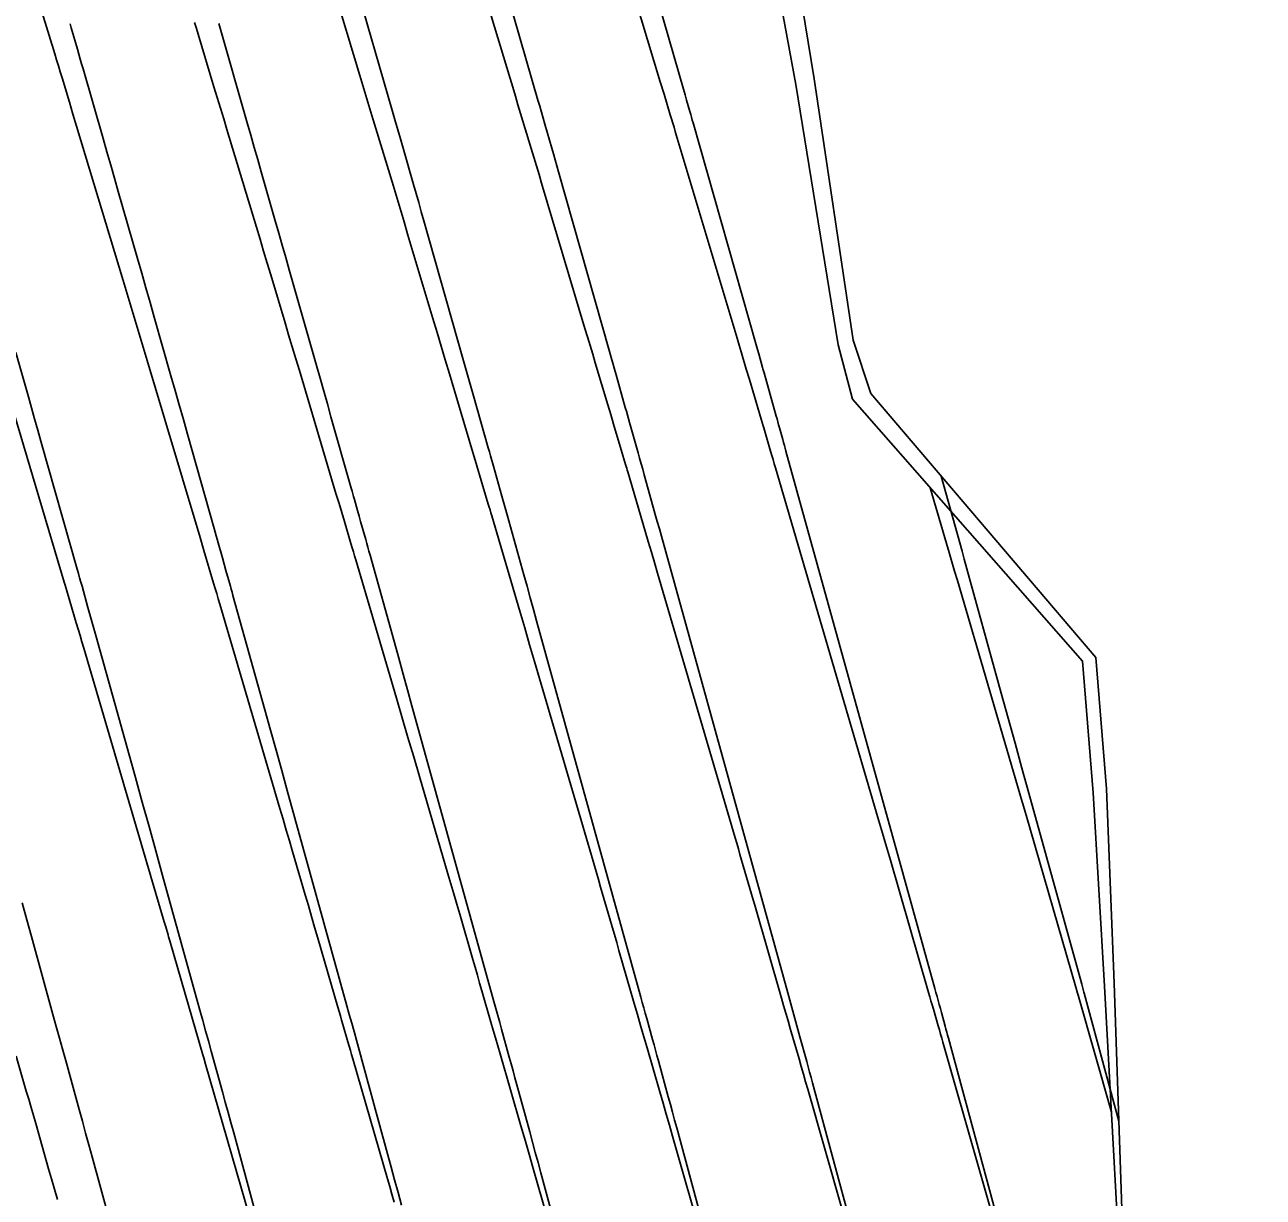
# Model space of a CAD drawing. Extents: x 954385 to 988206, y 1868364 to 1924553.
# Drawn here: x 957858.45 to 957884.45, y 1919791.61 to 1919816.22 of the extents above; entities that cross this region are included whole.
import ezdxf

# ---------------------------------------------------------------- set-up
doc = ezdxf.new("R2010")
doc.units = 0
for name, color, linetype in [('1', 7, 'Continuous'), ('Ex_Major Contours', 7, 'Continuous'), ('Ex_Minor Contours', 7, 'Continuous'), ('Perimeter', 7, 'Continuous')]:
    doc.layers.add(name, color=color, linetype=linetype)

msp = doc.modelspace()

# ---------------------------------------------------------------- linework, layer by layer
at = {"layer": '1'}
for points in [[(957874.199, 1919820.14), (957875.028, 1919815.086), (957875.846, 1919809.601), (957876.214, 1919808.48), (957880.936, 1919802.941), (957881.162, 1919800.18), (957881.322, 1919796.098), (957881.557, 1919789.305), (957881.559, 1919789.232), (957884.303, 1919783.086), (957882.515, 1919778.639), (957882.074, 1919775.577), (957882.936, 1919768.939), (957883.067, 1919767.905), (957883.691, 1919762.286)], [(957871.065, 1919819.095), (957872.28, 1919814.872), (957872.314, 1919814.753), (957872.348, 1919814.635), (957872.416, 1919814.398), (957872.433, 1919814.339), (957872.45, 1919814.279), (957872.466, 1919814.22), (957872.483, 1919814.161), (957873.805, 1919809.505), (957873.833, 1919809.407), (957873.861, 1919809.31), (957873.941, 1919809.028), (957873.95, 1919808.996), (957873.973, 1919808.911), (957874.228, 1919808.006), (957874.246, 1919807.945), (957874.263, 1919807.883), (957874.28, 1919807.822), (957874.297, 1919807.76), (957874.366, 1919807.514), (957874.383, 1919807.453), (957874.4, 1919807.391), (957874.417, 1919807.33), (957874.434, 1919807.268), (957877.559, 1919795.987), (957877.582, 1919795.903), (957877.605, 1919795.819), (957877.651, 1919795.651), (957877.675, 1919795.567), (957877.698, 1919795.483), (957877.776, 1919795.196), (957877.793, 1919795.134), (957877.81, 1919795.072), (957877.826, 1919795.01), (957877.843, 1919794.948), (957879.354, 1919789.358)], [(957876.227, 1919789.433), (957874.991, 1919794.006), (957874.96, 1919794.118), (957874.93, 1919794.231), (957874.899, 1919794.344), (957874.869, 1919794.456), (957874.726, 1919794.978), (957874.705, 1919795.055), (957874.684, 1919795.131), (957874.663, 1919795.208), (957874.642, 1919795.284), (957874.558, 1919795.59), (957874.537, 1919795.667), (957874.515, 1919795.743), (957874.494, 1919795.82), (957874.473, 1919795.896), (957871.817, 1919805.487), (957871.775, 1919805.639), (957871.732, 1919805.791), (957871.69, 1919805.943), (957871.648, 1919806.095), (957871.458, 1919806.776), (957871.426, 1919806.891), (957871.394, 1919807.006), (957871.362, 1919807.121), (957871.33, 1919807.235), (957871.15, 1919807.871), (957871.121, 1919807.977), (957871.083, 1919808.11), (957871.068, 1919808.163), (957871.061, 1919808.189), (957870.868, 1919808.87), (957870.833, 1919808.993), (957870.799, 1919809.115), (957870.764, 1919809.238), (957870.729, 1919809.36), (957869.657, 1919813.133), (957869.622, 1919813.259), (957869.586, 1919813.384), (957869.55, 1919813.509), (957869.515, 1919813.634), (957869.371, 1919814.134), (957869.335, 1919814.259), (957869.299, 1919814.384), (957869.263, 1919814.509), (957869.227, 1919814.635), (957868.218, 1919818.145)], [(957873.099, 1919789.508), (957872.139, 1919793.063), (957872.094, 1919793.227), (957872.05, 1919793.39), (957872.006, 1919793.553), (957871.961, 1919793.716), (957871.754, 1919794.474), (957871.724, 1919794.585), (957871.693, 1919794.696), (957871.663, 1919794.807), (957871.632, 1919794.918), (957871.51, 1919795.362), (957871.48, 1919795.473), (957871.449, 1919795.583), (957871.418, 1919795.694), (957871.388, 1919795.805), (957869.199, 1919803.706), (957869.132, 1919803.948), (957869.065, 1919804.19), (957868.998, 1919804.433), (957868.93, 1919804.675), (957868.58, 1919805.931), (957868.553, 1919806.03), (957868.525, 1919806.128), (957868.498, 1919806.227), (957868.47, 1919806.325), (957868.327, 1919806.831), (957868.292, 1919806.958), (957868.232, 1919807.171), (957868.208, 1919807.256), (957868.184, 1919807.341), (957867.875, 1919808.431), (957867.819, 1919808.627), (957867.764, 1919808.823), (957867.708, 1919809.019), (957867.653, 1919809.215), (957866.832, 1919812.106), (957866.777, 1919812.297), (957866.723, 1919812.488), (957866.668, 1919812.679), (957866.614, 1919812.87), (957866.395, 1919813.634), (957866.34, 1919813.824), (957866.285, 1919814.015), (957866.23, 1919814.206), (957866.175, 1919814.397), (957865.371, 1919817.195)], [(957866.362, 1919791.443), (957866.29, 1919791.708), (957866.218, 1919791.973), (957866.146, 1919792.237), (957865.811, 1919793.465), (957865.762, 1919793.645), (957865.712, 1919793.825), (957865.663, 1919794.005), (957865.613, 1919794.184), (957865.415, 1919794.904), (957865.366, 1919795.084), (957865.316, 1919795.264), (957865.266, 1919795.444), (957865.216, 1919795.624), (957863.965, 1919800.143), (957863.847, 1919800.566), (957863.73, 1919800.99), (957863.612, 1919801.413), (957863.495, 1919801.836), (957862.824, 1919804.242), (957862.806, 1919804.308), (957862.788, 1919804.373), (957862.769, 1919804.439), (957862.751, 1919804.505), (957862.677, 1919804.768), (957862.64, 1919804.9), (957862.603, 1919805.031), (957862.514, 1919805.346), (957862.493, 1919805.42), (957862.472, 1919805.494), (957862.451, 1919805.569), (957862.43, 1919805.643), (957861.869, 1919807.624), (957861.782, 1919807.931), (957861.695, 1919808.239), (957861.608, 1919808.546), (957861.52, 1919808.853), (957861.171, 1919810.082), (957861.084, 1919810.39), (957860.996, 1919810.697), (957860.909, 1919811.004), (957860.821, 1919811.311), (957860.416, 1919812.721), (957860.337, 1919812.999), (957860.257, 1919813.277), (957860.177, 1919813.555), (957860.097, 1919813.833), (957859.676, 1919815.295), (957859.647, 1919815.399), (957859.617, 1919815.502), (957859.587, 1919815.605), (957859.557, 1919815.708), (957859.428, 1919816.156), (957859.403, 1919816.242)], [(957869.972, 1919789.583), (957869.286, 1919792.121), (957869.228, 1919792.335), (957869.17, 1919792.549), (957869.112, 1919792.763), (957869.054, 1919792.977), (957868.783, 1919793.969), (957868.743, 1919794.115), (957868.703, 1919794.26), (957868.663, 1919794.406), (957868.623, 1919794.551), (957868.463, 1919795.133), (957868.423, 1919795.278), (957868.382, 1919795.424), (957868.342, 1919795.569), (957868.302, 1919795.715), (957866.582, 1919801.925), (957866.49, 1919802.257), (957866.397, 1919802.59), (957866.305, 1919802.923), (957866.212, 1919803.255), (957865.702, 1919805.087), (957865.679, 1919805.169), (957865.656, 1919805.251), (957865.633, 1919805.333), (957865.61, 1919805.415), (957865.504, 1919805.791), (957865.472, 1919805.908), (957865.439, 1919806.025), (957865.373, 1919806.258), (957865.357, 1919806.317), (957865.34, 1919806.375), (957865.324, 1919806.433), (957865.307, 1919806.492), (957864.882, 1919807.992), (957864.806, 1919808.261), (957864.729, 1919808.531), (957864.653, 1919808.8), (957864.576, 1919809.07), (957864.006, 1919811.079), (957863.933, 1919811.336), (957863.86, 1919811.593), (957863.786, 1919811.849), (957863.713, 1919812.106), (957863.418, 1919813.133), (957863.345, 1919813.39), (957863.271, 1919813.646), (957863.197, 1919813.903), (957863.123, 1919814.16), (957862.524, 1919816.245)], [(957858.265, 1919809.338), (957858.529, 1919808.41), (957858.594, 1919808.178), (957858.66, 1919807.946), (957858.726, 1919807.714), (957858.792, 1919807.483), (957859.553, 1919804.794), (957859.579, 1919804.704), (957859.604, 1919804.614), (957859.63, 1919804.523), (957859.655, 1919804.433), (957859.78, 1919803.99), (957859.808, 1919803.891), (957859.835, 1919803.792), (957859.891, 1919803.595), (957859.905, 1919803.545), (957859.919, 1919803.496), (957859.933, 1919803.447), (957859.947, 1919803.397), (957860.777, 1919800.416), (957860.92, 1919799.902), (957861.062, 1919799.389), (957861.205, 1919798.876), (957861.347, 1919798.362), (957862.131, 1919795.533), (957862.19, 1919795.319), (957862.249, 1919795.104), (957862.309, 1919794.89), (957862.368, 1919794.675), (957862.604, 1919793.818), (957862.663, 1919793.604), (957862.722, 1919793.389), (957862.781, 1919793.175), (957862.839, 1919792.96), (957863.264, 1919791.406)], [(957877.695, 1919806.742), (957877.985, 1919805.696), (957878.033, 1919805.522), (957878.082, 1919805.347), (957878.13, 1919805.173), (957878.178, 1919804.999), (957878.952, 1919802.192), (957879.097, 1919801.667), (957879.242, 1919801.141), (957879.388, 1919800.615), (957879.533, 1919800.089), (957880.644, 1919796.078), (957880.667, 1919795.995), (957880.689, 1919795.913), (957880.695, 1919795.891), (957881.422, 1919793.201)], [(957860.434, 1919790.381), (957859.868, 1919792.456), (957859.799, 1919792.705), (957859.731, 1919792.954), (957859.663, 1919793.203), (957859.594, 1919793.451), (957859.32, 1919794.447), (957859.252, 1919794.696), (957859.183, 1919794.944), (957859.114, 1919795.193), (957859.045, 1919795.442), (957858.592, 1919797.078), (957858.494, 1919797.433), (957858.395, 1919797.789)]]:
    msp.add_lwpolyline(points, dxfattribs=at)
at = {"layer": 'Ex_Major Contours'}
for points in [[(957875.962, 1919790.121), (957874.891, 1919793.874), (957874.845, 1919794.033), (957874.8, 1919794.193), (957874.754, 1919794.353), (957874.708, 1919794.512), (957874.523, 1919795.151), (957874.477, 1919795.31), (957874.431, 1919795.47), (957874.385, 1919795.63), (957874.339, 1919795.789), (957873.777, 1919797.736), (957873.743, 1919797.854), (957873.709, 1919797.973), (957873.674, 1919798.091), (957873.64, 1919798.209), (957873.503, 1919798.682), (957873.468, 1919798.801), (957873.434, 1919798.919), (957873.399, 1919799.037), (957873.365, 1919799.155), (957871.737, 1919804.709), (957871.672, 1919804.929), (957871.608, 1919805.15), (957871.543, 1919805.37), (957871.478, 1919805.59), (957871.113, 1919806.835), (957871.101, 1919806.873), (957871.09, 1919806.912), (957871.078, 1919806.951), (957871.067, 1919806.99), (957870.974, 1919807.301), (957870.815, 1919807.834), (957870.754, 1919808.038), (957870.693, 1919808.241), (957870.43, 1919809.124), (957870.376, 1919809.305), (957870.322, 1919809.486), (957870.268, 1919809.667), (957870.214, 1919809.848), (957869.304, 1919812.894), (957869.249, 1919813.078), (957869.194, 1919813.261), (957869.139, 1919813.444), (957869.084, 1919813.627), (957868.863, 1919814.359), (957868.807, 1919814.542), (957868.752, 1919814.725), (957868.697, 1919814.908), (957868.641, 1919815.091), (957867.774, 1919817.962)], [(957858.274, 1919794.567), (957858.485, 1919793.836), (957858.535, 1919793.665), (957858.584, 1919793.494), (957858.633, 1919793.324), (957858.682, 1919793.153), (957858.954, 1919792.207), (957859.016, 1919791.993), (957859.078, 1919791.778), (957859.139, 1919791.563)]]:
    msp.add_lwpolyline(points, dxfattribs=at)
at = {"layer": 'Ex_Minor Contours'}
for points in [[(957879.222, 1919789.629), (957877.729, 1919794.86), (957877.704, 1919794.947), (957877.679, 1919795.034), (957877.654, 1919795.121), (957877.629, 1919795.208), (957877.528, 1919795.556), (957877.503, 1919795.643), (957877.478, 1919795.73), (957877.453, 1919795.816), (957877.428, 1919795.903), (957876.626, 1919798.683), (957876.606, 1919798.754), (957876.585, 1919798.824), (957876.565, 1919798.895), (957876.544, 1919798.966), (957876.462, 1919799.25), (957876.441, 1919799.32), (957876.421, 1919799.391), (957876.4, 1919799.462), (957876.379, 1919799.533), (957874.214, 1919806.92), (957874.188, 1919807.007), (957874.163, 1919807.094), (957874.137, 1919807.181), (957874.112, 1919807.268), (957873.968, 1919807.759), (957873.954, 1919807.805), (957873.913, 1919807.943), (957873.665, 1919808.774), (957873.6, 1919808.991), (957873.492, 1919809.353), (957873.449, 1919809.497), (957873.406, 1919809.642), (957872.11, 1919813.983), (957872.084, 1919814.069), (957872.057, 1919814.156), (957872.031, 1919814.243), (957872.005, 1919814.33), (957871.874, 1919814.764), (957871.795, 1919815.025), (957870.615, 1919818.93)], [(957864.932, 1919816.994), (957865.488, 1919815.157), (957865.572, 1919814.878), (957865.657, 1919814.598), (957865.741, 1919814.319), (957865.825, 1919814.04), (957866.163, 1919812.924), (957866.247, 1919812.644), (957866.331, 1919812.365), (957866.415, 1919812.086), (957866.498, 1919811.806), (957867.022, 1919810.053), (957867.108, 1919809.764), (957867.195, 1919809.474), (957867.281, 1919809.184), (957867.368, 1919808.895), (957867.84, 1919807.313), (957867.909, 1919807.079), (957868.072, 1919806.534), (957868.184, 1919806.16), (957868.202, 1919806.097), (957868.221, 1919806.035), (957868.239, 1919805.972), (957868.258, 1919805.91), (957868.845, 1919803.912), (957868.949, 1919803.559), (957869.052, 1919803.205), (957869.156, 1919802.851), (957869.26, 1919802.497), (957870.35, 1919798.778), (957870.399, 1919798.612), (957870.447, 1919798.447), (957870.495, 1919798.281), (957870.543, 1919798.115), (957870.736, 1919797.452), (957870.784, 1919797.287), (957870.832, 1919797.121), (957870.88, 1919796.955), (957870.928, 1919796.789), (957871.249, 1919795.675), (957871.316, 1919795.443), (957871.383, 1919795.21), (957871.45, 1919794.978), (957871.518, 1919794.746), (957871.786, 1919793.817), (957871.853, 1919793.584), (957871.92, 1919793.352), (957871.987, 1919793.12), (957872.053, 1919792.887), (957872.702, 1919790.614)], [(957866.208, 1919791.507), (957866.162, 1919791.67), (957866.115, 1919791.833), (957866.068, 1919791.996), (957865.341, 1919794.51), (957865.314, 1919794.601), (957865.288, 1919794.691), (957865.262, 1919794.782), (957865.236, 1919794.873), (957865.131, 1919795.236), (957865.105, 1919795.327), (957865.079, 1919795.417), (957865.052, 1919795.508), (957865.026, 1919795.599), (957864.605, 1919797.048), (957864.539, 1919797.275), (957864.473, 1919797.502), (957864.407, 1919797.729), (957864.341, 1919797.955), (957864.075, 1919798.862), (957864.008, 1919799.089), (957863.942, 1919799.316), (957863.875, 1919799.542), (957863.809, 1919799.769), (957862.548, 1919804.061), (957862.515, 1919804.17), (957862.483, 1919804.28), (957862.45, 1919804.389), (957862.418, 1919804.499), (957862.213, 1919805.186), (957862.133, 1919805.456), (957861.024, 1919809.17), (957860.983, 1919809.31), (957860.941, 1919809.451), (957860.899, 1919809.591), (957860.857, 1919809.732), (957860.689, 1919810.293), (957860.647, 1919810.434), (957860.605, 1919810.574), (957860.563, 1919810.714), (957860.52, 1919810.855), (957859.542, 1919814.093), (957859.465, 1919814.346), (957859.389, 1919814.599), (957859.236, 1919815.104), (957859.198, 1919815.231), (957859.16, 1919815.357), (957859.121, 1919815.483), (957859.083, 1919815.61), (957858.82, 1919816.474)], [(957862.019, 1919816.266), (957862.055, 1919816.146), (957862.091, 1919816.026), (957862.425, 1919814.921), (957862.493, 1919814.696), (957862.561, 1919814.472), (957862.629, 1919814.248), (957862.696, 1919814.024), (957863.317, 1919811.971), (957863.392, 1919811.72), (957863.468, 1919811.47), (957863.543, 1919811.219), (957863.618, 1919810.968), (957863.918, 1919809.964), (957863.993, 1919809.713), (957864.068, 1919809.462), (957864.143, 1919809.211), (957864.218, 1919808.961), (957864.986, 1919806.384), (957865.051, 1919806.169), (957865.163, 1919805.791), (957865.301, 1919805.329), (957865.326, 1919805.243), (957865.352, 1919805.157), (957865.377, 1919805.071), (957865.403, 1919804.985), (957866.256, 1919802.082), (957866.377, 1919801.671), (957866.497, 1919801.26), (957866.618, 1919800.85), (957866.738, 1919800.439), (957867.336, 1919798.4), (957867.398, 1919798.187), (957867.46, 1919797.974), (957867.522, 1919797.761), (957867.584, 1919797.548), (957867.86, 1919796.598), (957867.908, 1919796.434), (957867.955, 1919796.269), (957868.003, 1919796.104), (957868.05, 1919795.94), (957868.241, 1919795.28), (957868.288, 1919795.116), (957868.336, 1919794.951), (957868.383, 1919794.786), (957868.431, 1919794.621), (957868.87, 1919793.105), (957868.955, 1919792.808), (957869.041, 1919792.511), (957869.126, 1919792.214), (957869.211, 1919791.917), (957869.55, 1919790.729)], [(957857.831, 1919809.379), (957859.281, 1919804.521), (957859.301, 1919804.455), (957859.535, 1919803.669), (957859.575, 1919803.535), (957859.614, 1919803.402), (957859.653, 1919803.269), (957859.693, 1919803.136), (957861.362, 1919797.457), (957861.387, 1919797.371), (957861.412, 1919797.286), (957861.462, 1919797.115), (957861.474, 1919797.072), (957861.487, 1919797.03), (957861.499, 1919796.987), (957861.512, 1919796.944), (957862.192, 1919794.599), (957862.212, 1919794.532), (957862.25, 1919794.398), (957863.265, 1919790.888)], [(957881.267, 1919793.392), (957880.567, 1919795.847), (957880.555, 1919795.889), (957880.517, 1919796.018), (957879.475, 1919799.629), (957879.455, 1919799.7), (957879.421, 1919799.817), (957879.408, 1919799.864), (957879.394, 1919799.91), (957878.032, 1919804.558), (957877.975, 1919804.752), (957877.918, 1919804.946), (957877.861, 1919805.14), (957877.804, 1919805.334), (957877.464, 1919806.499)]]:
    msp.add_lwpolyline(points, dxfattribs=at)
at = {"layer": 'Perimeter'}
msp.add_lwpolyline([(957873.72, 1919819.988), (957874.643, 1919814.965), (957875.532, 1919809.505), (957875.829, 1919808.362), (957880.66, 1919802.859), (957880.883, 1919800.097), (957881.123, 1919796.04), (957881.491, 1919789.286), (957881.494, 1919789.214), (957884.453, 1919783.128), (957882.828, 1919778.725), (957882.228, 1919775.618), (957883.191, 1919769.007), (957881.61, 1919767.52), (957882.803, 1919762.057)], dxfattribs=at)

doc.saveas('drawing.dxf')
